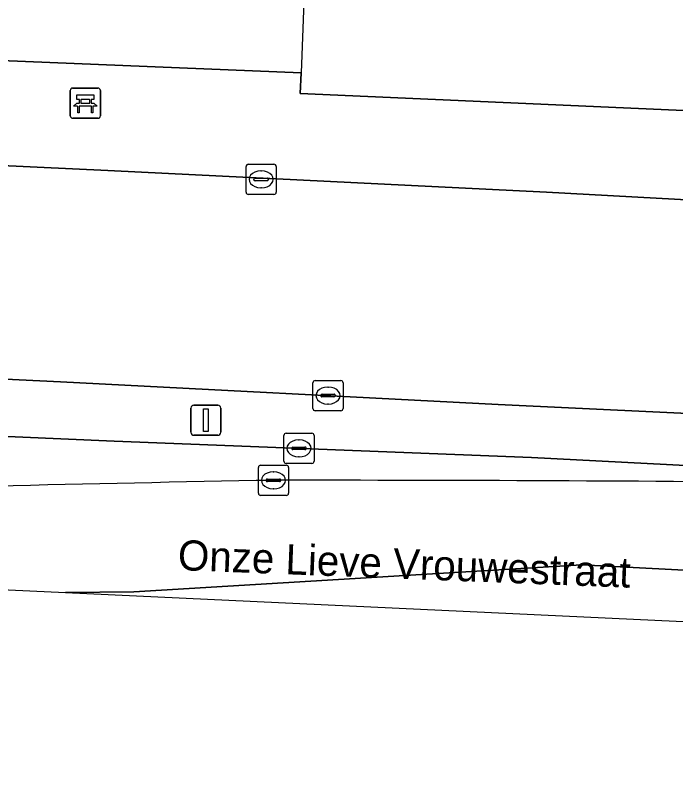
# Model space of a CAD drawing. Extents: x 161248 to 161848, y 384871 to 385383.
# Drawn here: x 161561.48 to 161583.36, y 384872.21 to 384898.07 of the extents above; entities that cross this region are included whole.
import ezdxf

# ---------------------------------------------------------------- set-up
doc = ezdxf.new("R2010")
doc.units = 0
for name, color, linetype in [('IMGEO_Bank', 7, 'Continuous'), ('IMGEO_Berm_groen', 7, 'Continuous'), ('IMGEO_Erf', 7, 'Continuous'), ('IMGEO_Groenvoorziening', 7, 'Continuous'), ('IMGEO_Haag', 7, 'Continuous'), ('IMGEO_Kolk', 7, 'Continuous'), ('IMGEO_Lichtmast', 7, 'Continuous'), ('IMGEO_Muur', 7, 'Continuous'), ('IMGEO_Openbare_ruimte_label', 7, 'Continuous'), ('IMGEO_Rijbaan_lokaal_open', 7, 'Continuous'), ('IMGEO_Rijbaan_regionaal_gesloten', 7, 'Continuous'), ('IMGEO_Voetpad_open', 7, 'Continuous')]:
    doc.layers.add(name, color=color, linetype=linetype)

msp = doc.modelspace()

# ---------------------------------------------------------------- linework, layer by layer
at = {"layer": 'IMGEO_Bank'}
for p, q in [((161563.294, 384894.745), (161563.294, 384895.586)), ((161563.294, 384895.586), (161563.294, 384894.745)), ((161563.369, 384895.67), (161564.21, 384895.67)), ((161564.21, 384895.67), (161563.369, 384895.67)), ((161564.294, 384895.595), (161564.294, 384894.754)), ((161564.294, 384894.754), (161564.294, 384895.595)), ((161563.603, 384895.176), (161563.603, 384895.282)), ((161563.647, 384895.282), (161563.647, 384895.176)), ((161563.935, 384895.288), (161563.653, 384895.288)), ((161563.941, 384895.176), (161563.941, 384895.282)), ((161563.985, 384895.282), (161563.985, 384895.176)), ((161563.991, 384895.068), (161563.598, 384895.068)), ((161563.653, 384895.17), (161563.935, 384895.17)), ((161564.219, 384894.67), (161563.378, 384894.67)), ((161563.378, 384894.67), (161564.219, 384894.67))]:
    msp.add_line(p, q, dxfattribs=at)
for points in [[(161563.597, 384895.288), (161563.511, 384895.288), (161563.511, 384895.449), (161564.074, 384895.449), (161564.074, 384895.288), (161563.991, 384895.288)], [(161563.541, 384895.068), (161563.399, 384895.068), (161563.511, 384895.17), (161563.597, 384895.17)], [(161563.591, 384895.061), (161563.591, 384894.854), (161563.548, 384894.854), (161563.548, 384895.061)], [(161563.991, 384895.17), (161564.074, 384895.17), (161564.186, 384895.068), (161564.047, 384895.068)], [(161564.041, 384895.061), (161564.041, 384894.854), (161563.997, 384894.854), (161563.997, 384895.061)]]:
    msp.add_lwpolyline(points, dxfattribs=at)
for centre, radius, start, end in [((161563.372, 384895.592), 0.0779, 92.4484, 184.2845), ((161563.372, 384895.592), 0.0779, 92.4484, 184.2845), ((161564.216, 384895.592), 0.0779, 2.4484, 94.2845), ((161564.216, 384895.592), 0.0779, 2.4484, 94.2845), ((161563.596, 384895.281), 0.00671, 2.8957, 87.1043), ((161563.653, 384895.281), 0.00671, 92.8957, 177.1043), ((161563.935, 384895.281), 0.00671, 2.8957, 87.1043), ((161563.992, 384895.281), 0.00671, 92.8957, 177.1043), ((161563.541, 384895.061), 0.00671, 2.8957, 87.1043), ((161563.598, 384895.061), 0.00671, 92.8957, 177.1043), ((161563.596, 384895.177), 0.00671, 272.8957, 357.1043), ((161563.653, 384895.177), 0.00671, 182.8957, 267.1043), ((161563.935, 384895.177), 0.00671, 272.8957, 357.1043), ((161563.992, 384895.177), 0.00671, 182.8957, 267.1043), ((161563.99, 384895.061), 0.00671, 2.8957, 87.1043), ((161564.047, 384895.061), 0.00671, 92.8957, 177.1043), ((161564.216, 384894.748), 0.0779, 272.4484, 4.2845), ((161564.216, 384894.748), 0.0779, 272.4484, 4.2845), ((161563.372, 384894.748), 0.0779, 182.4484, 274.2845), ((161563.372, 384894.748), 0.0779, 182.4484, 274.2845)]:
    msp.add_arc(centre, radius, start, end, dxfattribs=at)
at = {"layer": 'IMGEO_Berm_groen'}
msp.add_lwpolyline([(161594.701, 384882.499), (161594.709, 384882.686), (161587.754, 384882.945), (161578.585, 384883.414), (161564.755, 384883.961), (161553.631, 384884.443), (161549.641, 384884.61), (161543.014, 384884.888), (161528.41, 384885.51), (161516.282, 384885.98), (161504.167, 384886.488), (161500, 384886.678), (161491.061, 384887.085), (161487.893, 384887.217), (161488.111, 384889.666), (161487.937, 384889.675), (161474.955, 384890.148), (161470.772, 384890.376), (161468.545, 384890.508), (161452.703, 384891.345), (161438.246, 384892.076), (161437.485, 384892.094)], dxfattribs=at)
for centre, radius, start, end in [((161592.058, 383631.682), 1251.171, 91.008646, 91.852437), ((161571.287, 383132.414), 1750.246, 89.437157, 90.041044)]:
    msp.add_arc(centre, radius, start, end, dxfattribs=at)
at = {"layer": 'IMGEO_Erf'}
msp.add_lwpolyline([(161523.736, 384981.966), (161535.25, 384944.673), (161535.602, 384944.78), (161536.001, 384943.48), (161550.245, 384897.029), (161570.948, 384896.173), (161570.922, 384895.493), (161619.286, 384893.348), (161619.283, 384893.099), (161625.723, 384892.82)], dxfattribs=at)
at = {"layer": 'IMGEO_Groenvoorziening'}
for points in [[(161648.399, 384881.523), (161636.436, 384882.042), (161636.065, 384882.074), (161627.749, 384882.49), (161590.763, 384884.545), (161577.48, 384885.18), (161562.977, 384885.929), (161549.736, 384886.572), (161541.795, 384886.958), (161531.242, 384887.453), (161519.101, 384888.088), (161509.031, 384888.583), (161500, 384889.054), (161497.843, 384889.167), (161488.111, 384889.666)], [(161487.893, 384887.217), (161491.061, 384887.085), (161500, 384886.678), (161504.167, 384886.488), (161516.282, 384885.98), (161528.41, 384885.51), (161543.014, 384884.888), (161549.641, 384884.61), (161553.631, 384884.443), (161564.755, 384883.961), (161578.585, 384883.414), (161587.754, 384882.945), (161594.709, 384882.686), (161600.059, 384882.487), (161618.207, 384881.738), (161632.43, 384881.154), (161647.313, 384880.494)]]:
    msp.add_lwpolyline(points, dxfattribs=at)
at = {"layer": 'IMGEO_Haag'}
for points in [[(161648.399, 384881.523), (161636.436, 384882.042), (161636.065, 384882.074), (161627.749, 384882.49), (161590.763, 384884.545), (161577.48, 384885.18), (161562.977, 384885.929), (161549.736, 384886.572), (161541.795, 384886.958), (161531.242, 384887.453), (161519.101, 384888.088), (161509.031, 384888.583), (161500, 384889.054), (161497.843, 384889.167), (161488.111, 384889.666)], [(161487.893, 384887.217), (161491.061, 384887.085), (161500, 384886.678), (161504.167, 384886.488), (161516.282, 384885.98), (161528.41, 384885.51), (161543.014, 384884.888), (161549.641, 384884.61), (161553.631, 384884.443), (161564.755, 384883.961), (161578.585, 384883.414), (161587.754, 384882.945), (161594.709, 384882.686), (161600.059, 384882.487), (161618.207, 384881.738), (161632.43, 384881.154), (161647.313, 384880.494)]]:
    msp.add_lwpolyline(points, dxfattribs=at)
at = {"layer": 'IMGEO_Kolk'}
for p, q in [((161569.123, 384892.216), (161569.123, 384893.068)), ((161569.198, 384893.142), (161570.05, 384893.142)), ((161570.124, 384893.068), (161570.124, 384892.216)), ((161569.425, 384892.685), (161569.823, 384892.685)), ((161569.611, 384892.922), (161569.636, 384892.922)), ((161569.382, 384892.636), (161569.382, 384892.648)), ((161569.82, 384892.599), (161569.422, 384892.599)), ((161569.866, 384892.648), (161569.866, 384892.636)), ((161569.634, 384892.362), (161569.609, 384892.362)), ((161570.05, 384892.142), (161569.198, 384892.142)), ((161571.417, 384885.97), (161572.269, 384885.97)), ((161571.342, 384885.044), (161571.342, 384885.896)), ((161571.83, 384885.75), (161571.855, 384885.75)), ((161572.343, 384885.896), (161572.343, 384885.044)), ((161571.601, 384885.464), (161571.601, 384885.476)), ((161571.644, 384885.513), (161572.042, 384885.513)), ((161572.085, 384885.476), (161572.085, 384885.464)), ((161572.039, 384885.427), (161571.641, 384885.427)), ((161571.853, 384885.19), (161571.828, 384885.19)), ((161572.269, 384884.97), (161571.417, 384884.97)), ((161570.452, 384884.22), (161571.304, 384884.22)), ((161570.377, 384883.294), (161570.377, 384884.146)), ((161570.865, 384884), (161570.89, 384884)), ((161571.378, 384884.146), (161571.378, 384883.294)), ((161570.636, 384883.714), (161570.636, 384883.726)), ((161571.074, 384883.677), (161570.676, 384883.677)), ((161570.679, 384883.763), (161571.077, 384883.763)), ((161571.12, 384883.726), (161571.12, 384883.714)), ((161570.888, 384883.44), (161570.863, 384883.44)), ((161569.607, 384883.159), (161570.459, 384883.159)), ((161571.304, 384883.22), (161570.452, 384883.22)), ((161569.532, 384882.233), (161569.532, 384883.085)), ((161570.02, 384882.939), (161570.045, 384882.939)), ((161570.533, 384883.085), (161570.533, 384882.233)), ((161569.791, 384882.653), (161569.791, 384882.665)), ((161570.229, 384882.616), (161569.831, 384882.616)), ((161569.834, 384882.702), (161570.232, 384882.702)), ((161570.275, 384882.665), (161570.275, 384882.653)), ((161570.043, 384882.379), (161570.018, 384882.379)), ((161570.459, 384882.159), (161569.607, 384882.159))]:
    msp.add_line(p, q, dxfattribs=at)
for points in [[(161569.123, 384892.216), (161569.123, 384893.068)], [(161569.198, 384893.142), (161570.05, 384893.142)], [(161570.124, 384893.068), (161570.124, 384892.216)], [(161570.05, 384892.142), (161569.198, 384892.142)], [(161571.417, 384885.97), (161572.269, 384885.97)], [(161571.342, 384885.044), (161571.342, 384885.896)], [(161572.343, 384885.896), (161572.343, 384885.044)], [(161572.269, 384884.97), (161571.417, 384884.97)], [(161570.452, 384884.22), (161571.304, 384884.22)], [(161570.377, 384883.294), (161570.377, 384884.146)], [(161571.378, 384884.146), (161571.378, 384883.294)], [(161569.607, 384883.159), (161570.459, 384883.159)], [(161571.304, 384883.22), (161570.452, 384883.22)], [(161569.532, 384882.233), (161569.532, 384883.085)], [(161570.533, 384883.085), (161570.533, 384882.233)], [(161570.459, 384882.159), (161569.607, 384882.159)]]:
    msp.add_lwpolyline(points, dxfattribs=at)
for centre, radius, start, end in [((161569.2, 384893.066), 0.0765, 91.552, 178.448), ((161569.2, 384893.066), 0.0765, 91.552, 178.448), ((161570.048, 384893.066), 0.0765, 1.552, 88.448), ((161570.048, 384893.066), 0.0765, 1.552, 88.448), ((161569.422, 384892.645), 0.0403, 85.8775, 175.7526), ((161569.827, 384892.647), 0.0386, 1.7309, 96.639), ((161569.419, 384892.635), 0.0366, 178.938, 274.7102), ((161569.823, 384892.642), 0.043, 264.8664, 352.4533), ((161569.2, 384892.218), 0.0765, 181.552, 268.448), ((161569.2, 384892.218), 0.0765, 181.552, 268.448), ((161570.048, 384892.218), 0.0765, 271.552, 358.448), ((161570.048, 384892.218), 0.0765, 271.552, 358.448), ((161571.419, 384885.894), 0.0765, 91.552, 178.448), ((161571.419, 384885.894), 0.0765, 91.552, 178.448), ((161572.267, 384885.894), 0.0765, 1.552, 88.448), ((161572.267, 384885.894), 0.0765, 1.552, 88.448), ((161571.641, 384885.473), 0.0403, 85.8775, 175.7526), ((161571.638, 384885.463), 0.0366, 178.938, 274.7102), ((161572.042, 384885.47), 0.043, 264.8664, 352.4533), ((161572.046, 384885.475), 0.0386, 1.7309, 96.639), ((161571.419, 384885.046), 0.0765, 181.552, 268.448), ((161571.419, 384885.046), 0.0765, 181.552, 268.448), ((161572.267, 384885.046), 0.0765, 271.552, 358.448), ((161572.267, 384885.046), 0.0765, 271.552, 358.448), ((161570.454, 384884.144), 0.0765, 91.552, 178.448), ((161570.454, 384884.144), 0.0765, 91.552, 178.448), ((161571.302, 384884.144), 0.0765, 1.552, 88.448), ((161571.302, 384884.144), 0.0765, 1.552, 88.448), ((161570.676, 384883.723), 0.0403, 85.8775, 175.7526), ((161570.673, 384883.713), 0.0366, 178.938, 274.7102), ((161571.077, 384883.72), 0.043, 264.8664, 352.4533), ((161571.081, 384883.725), 0.0386, 1.7309, 96.639), ((161569.609, 384883.083), 0.0765, 91.552, 178.448), ((161569.609, 384883.083), 0.0765, 91.552, 178.448), ((161570.454, 384883.296), 0.0765, 181.552, 268.448), ((161570.454, 384883.296), 0.0765, 181.552, 268.448), ((161570.457, 384883.083), 0.0765, 1.552, 88.448), ((161570.457, 384883.083), 0.0765, 1.552, 88.448), ((161571.302, 384883.296), 0.0765, 271.552, 358.448), ((161571.302, 384883.296), 0.0765, 271.552, 358.448), ((161569.831, 384882.662), 0.0403, 85.8775, 175.7526), ((161569.828, 384882.652), 0.0366, 178.938, 274.7102), ((161570.232, 384882.659), 0.043, 264.8664, 352.4533), ((161570.236, 384882.664), 0.0386, 1.7309, 96.639), ((161569.609, 384882.235), 0.0765, 181.552, 268.448), ((161569.609, 384882.235), 0.0765, 181.552, 268.448), ((161570.457, 384882.235), 0.0765, 271.552, 358.448), ((161570.457, 384882.235), 0.0765, 271.552, 358.448)]:
    msp.add_arc(centre, radius, start, end, dxfattribs=at)
for centre, major_axis, ratio, start_param, end_param in [((161569.61, 384892.642), (-0.387, 0.002), 0.722429, 4.712389, 7.853982), ((161569.635, 384892.642), (-0.39, 0.002), 0.717154, 1.570796, 4.712389), ((161571.829, 384885.47), (-0.387, 0.002), 0.722429, 4.712389, 7.853982), ((161571.854, 384885.47), (-0.39, 0.002), 0.717154, 1.570796, 4.712389), ((161570.864, 384883.72), (-0.387, 0.002), 0.722429, 4.712389, 7.853982), ((161570.889, 384883.72), (-0.39, 0.002), 0.717154, 1.570796, 4.712389), ((161570.019, 384882.659), (-0.387, 0.002), 0.722429, 4.712389, 7.853982), ((161570.044, 384882.659), (-0.39, 0.002), 0.717154, 1.570796, 4.712389)]:
    msp.add_ellipse(centre, major_axis=major_axis, ratio=ratio, start_param=start_param, end_param=end_param, dxfattribs=at)
at = {"layer": 'IMGEO_Lichtmast'}
for p, q in [((161567.294, 384884.254), (161567.294, 384885.054)), ((161567.294, 384885.054), (161567.294, 384884.254)), ((161567.394, 384885.154), (161568.184, 384885.154)), ((161568.184, 384885.154), (161567.394, 384885.154)), ((161568.284, 384885.054), (161568.284, 384884.254)), ((161568.284, 384884.254), (161568.284, 384885.054)), ((161568.184, 384884.154), (161567.394, 384884.154)), ((161567.394, 384884.154), (161568.184, 384884.154))]:
    msp.add_line(p, q, dxfattribs=at)
msp.add_lwpolyline([(161567.714, 384885.029), (161567.864, 384885.029), (161567.864, 384884.279), (161567.714, 384884.279), (161567.714, 384885.029)], dxfattribs=at)
for centre, start, end in [((161567.394, 384885.054), 90, 180), ((161567.394, 384885.054), 90, 180), ((161568.184, 384885.054), 0, 90), ((161568.184, 384885.054), 360, 90), ((161567.394, 384884.254), 180, 270), ((161567.394, 384884.254), 180, 270), ((161568.184, 384884.254), 270, 0), ((161568.184, 384884.254), 270, 0)]:
    msp.add_arc(centre, 0.1, start, end, dxfattribs=at)
at = {"layer": 'IMGEO_Muur'}
msp.add_lwpolyline([(161571.136, 384901.196), (161570.948, 384896.173)], dxfattribs=at)
at = {"layer": 'IMGEO_Rijbaan_lokaal_open'}
for points in [[(161579.08, 384892.215), (161564.539, 384892.939), (161550.951, 384893.574)], [(161488.111, 384889.666), (161497.843, 384889.167), (161500, 384889.054), (161509.031, 384888.583), (161519.101, 384888.088), (161531.242, 384887.453), (161541.795, 384886.958), (161549.736, 384886.572), (161562.977, 384885.929), (161577.48, 384885.18), (161590.763, 384884.545), (161627.749, 384882.49), (161636.065, 384882.074), (161636.436, 384882.042), (161636.815, 384889.124), (161635.988, 384889.174), (161635.568, 384889.193), (161629.92, 384889.448), (161628.842, 384889.496), (161624.222, 384889.75), (161620.296, 384889.966), (161579.08, 384892.215)]]:
    msp.add_lwpolyline(points, dxfattribs=at)
at = {"layer": 'IMGEO_Rijbaan_regionaal_gesloten'}
for points in [[(161563.138, 384878.938), (161565.402, 384878.956), (161580.262, 384879.852), (161597.451, 384878.956), (161608.73, 384878.956), (161622.338, 384877.882), (161646.491, 384877.202), (161710.356, 384874.561), (161728.753, 384874.183), (161729.972, 384877.854), (161728.392, 384877.617), (161726.797, 384877.523), (161725.2, 384877.572), (161707.021, 384878.254), (161684.154, 384878.919), (161672.75, 384879.376), (161659.227, 384879.962), (161648.353, 384880.446), (161647.313, 384880.494), (161632.43, 384881.154), (161618.207, 384881.738), (161600.059, 384882.487), (161594.709, 384882.686), (161594.701, 384882.499)], [(161531.215, 384881.3), (161521.484, 384880.889), (161563.138, 384878.938)], [(161563.138, 384878.938), (161594.45, 384877.471), (161649.2, 384875.318), (161728.245, 384872.208), (161728.756, 384874.183), (161728.753, 384874.183), (161710.356, 384874.561), (161646.491, 384877.202), (161622.338, 384877.882), (161608.73, 384878.956), (161597.451, 384878.956), (161580.262, 384879.852), (161565.402, 384878.956), (161563.138, 384878.938)]]:
    msp.add_lwpolyline(points, dxfattribs=at)
for centre, radius, start, end in [((161592.058, 383631.682), 1251.171, 91.008646, 91.852437), ((161571.287, 383132.414), 1750.246, 89.437157, 90.041044)]:
    msp.add_arc(centre, radius, start, end, dxfattribs=at)
at = {"layer": 'IMGEO_Voetpad_open'}
for points in [[(161635.564, 384892.394), (161629.419, 384892.66), (161625.723, 384892.82), (161619.283, 384893.099), (161619.286, 384893.348), (161570.922, 384895.493), (161570.948, 384896.173), (161550.245, 384897.029), (161547.474, 384896.204)], [(161550.951, 384893.574), (161564.539, 384892.939), (161579.08, 384892.215), (161620.296, 384889.966), (161620.323, 384890.465), (161624.25, 384890.261), (161624.222, 384889.75), (161628.842, 384889.496), (161629.92, 384889.448), (161629.947, 384889.947), (161635.593, 384889.661), (161635.568, 384889.193), (161635.988, 384889.174), (161636.815, 384889.124), (161640.218, 384888.957)]]:
    msp.add_lwpolyline(points, dxfattribs=at)

# ---------------------------------------------------------------- texts
at = {"layer": 'IMGEO_Openbare_ruimte_label'}
msp.add_text('Onze Lieve Vrouwestraat', height=1, rotation=357.7644, dxfattribs=at).set_placement((161566.85, 384879.685))

doc.saveas('drawing.dxf')
